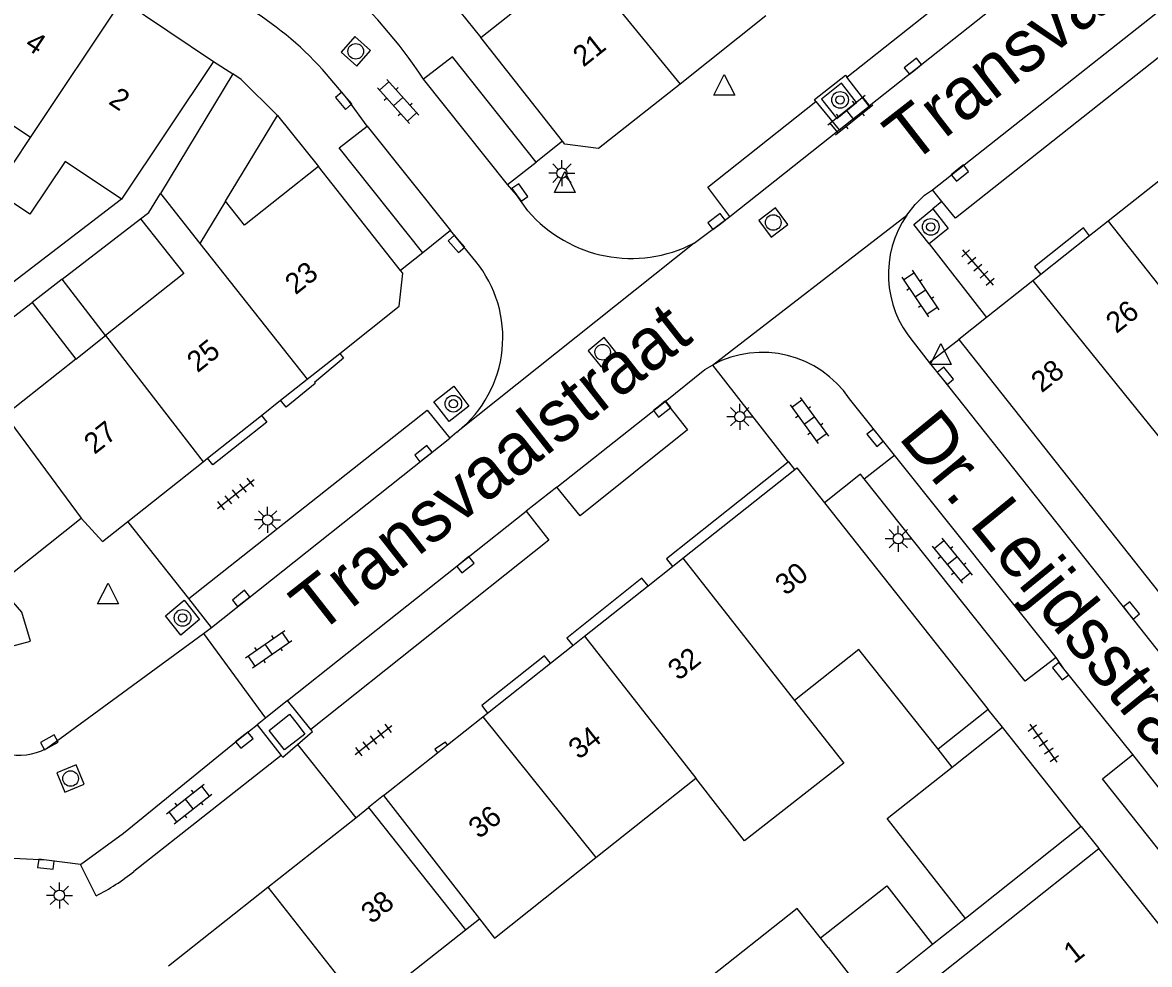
# Model space of a CAD drawing. Extents: x 132994 to 136000, y 393499 to 395512.
# Drawn here: x 133802.5 to 133856.7, y 395235.2 to 395280.5 of the extents above; entities that cross this region are included whole.
import ezdxf

# ---------------------------------------------------------------- set-up
doc = ezdxf.new("R2010")
doc.units = 0
for name, color, linetype in [('gg-afsc-erfafscheiding', 7, 'Continuous'), ('gg-afsc-hekwerk', 7, 'Continuous'), ('gg-afsc-muur', 7, 'Continuous'), ('gg-anno-huisnummerreeks BGT', 7, 'Continuous'), ('gg-anno-openbare ruimte label', 7, 'Continuous'), ('gg-bbg-bijgebouw', 7, 'Continuous'), ('gg-bbg-gedigitaliseerde bebouwing', 7, 'Continuous'), ('gg-bbg-gedigitaliseerde bebouwing onder overbouw', 7, 'Continuous'), ('gg-bbg-gedigitaliseerde bijgebouw', 7, 'Continuous'), ('gg-bbg-gedigitaliseerde overbouw', 7, 'Continuous'), ('gg-bbg-hoofdgebouw', 7, 'Continuous'), ('gg-bbg-luifel en loopbrug', 7, 'Continuous'), ('gg-bbg-pand overbouw', 7, 'Continuous'), ('gg-bbg-tussenscheiding', 7, 'Continuous'), ('gg-knt-verharding', 7, 'Continuous'), ('gg-knt-verharding nz', 7, 'Continuous'), ('gt-grn-weggrens', 7, 'Continuous'), ('gt-symb-boom', 7, 'Continuous'), ('gt-symb-klinker verharding', 7, 'Continuous'), ('gt-symb-kolk', 7, 'Continuous'), ('gt-symb-lichtmast', 7, 'Continuous'), ('gt-symb-rioolschacht', 7, 'Continuous'), ('gt-symb-tegel verharding', 7, 'Continuous'), ('gt-symb-waterafsluiter', 7, 'Continuous')]:
    doc.layers.add(name, color=color, linetype=linetype)

# ---------------------------------------------------------------- blocks, each defined once
blk = doc.blocks.new('gt0-KOLK')
at = {"layer": 'gt-symb-kolk'}
blk.add_lwpolyline([(0, 0), (0.375, 0), (0.375, 0.4), (-0.375, 0.4), (-0.375, 0), (0, 0)], dxfattribs=at)
blk = doc.blocks.new('gt0-TEG1')
at = {"layer": 'gt-symb-tegel verharding'}
for p, q in [((-1.125, 0), (1.125, 0)), ((-0.9, -0.25), (-0.9, 0.25)), ((-0.45, -0.25), (-0.45, 0.25)), ((0, -0.25), (0, 0.25)), ((0.45, -0.25), (0.45, 0.25)), ((0.9, -0.25), (0.9, 0.25))]:
    blk.add_line(p, q, dxfattribs=at)
blk = doc.blocks.new('gt0-BOOM')
at = {"layer": 'gt-symb-boom'}
for radius in [0.4, 0.2]:
    blk.add_circle((0, 0), radius, dxfattribs=at)
blk = doc.blocks.new('gt0-WAFSL')
at = {"layer": 'gt-symb-waterafsluiter'}
for p, q in [((-0.5, -0.333), (0, 0.667)), ((0, 0.667), (0.5, -0.333)), ((0.5, -0.333), (-0.5, -0.333))]:
    blk.add_line(p, q, dxfattribs=at)
blk = doc.blocks.new('gt0-KL1')
at = {"layer": 'gt-symb-klinker verharding'}
for p, q in [((-1.15, 0.3), (1.15, 0.3)), ((-1, -0.3), (-1, 0.3)), ((-0.5, 0.3), (-0.5, 0.45)), ((0, -0.3), (0, 0.3)), ((0.5, 0.3), (0.5, 0.45)), ((1, -0.3), (1, 0.3)), ((-1.15, -0.3), (1.15, -0.3)), ((-0.5, -0.45), (-0.5, -0.3)), ((0.5, -0.45), (0.5, -0.3))]:
    blk.add_line(p, q, dxfattribs=at)
blk = doc.blocks.new('gt0-RS')
at = {"layer": 'gt-symb-rioolschacht'}
blk.add_lwpolyline([(-0.5, -0.5), (0.5, -0.5), (0.5, 0.5), (-0.5, 0.5)], close=True, dxfattribs=at)
blk.add_circle((0, 0), 0.375, dxfattribs=at)
blk = doc.blocks.new('gt0-LMAST')
at = {"layer": 'gt-symb-lichtmast'}
for p, q in [((-0.005, 0.246), (-0.005, 0.621)), ((-0.182, 0.173), (-0.447, 0.438)), ((0.172, 0.173), (0.437, 0.438)), ((-0.255, -0.004), (-0.63, -0.004)), ((-0.182, -0.181), (-0.447, -0.446)), ((-0.005, -0.254), (-0.005, -0.629)), ((0.437, -0.446), (0.172, -0.181)), ((0.245, -0.004), (0.62, -0.004))]:
    blk.add_line(p, q, dxfattribs=at)
blk.add_circle((-0.005, -0.004), 0.25, dxfattribs=at)

msp = doc.modelspace()

# ---------------------------------------------------------------- linework, layer by layer
at = {"layer": 'gg-afsc-erfafscheiding'}
for p, q in [((133807.301, 395271.985), (133801.607, 395267.609)), ((133804.455, 395268.139), (133808.223, 395271.035)), ((133853.44, 395241.827), (133854.28, 395240.77)), ((133847.875, 395237.413), (133846.293, 395236.156))]:
    msp.add_line(p, q, dxfattribs=at)
msp.add_lwpolyline([(133793.892, 395266.135), (133798.161, 395263.301), (133803.002, 395267.022)], dxfattribs=at)
at = {"layer": 'gg-afsc-hekwerk'}
msp.add_line((133811.73, 395278.6), (133812.66, 395278), dxfattribs=at)
at = {"layer": 'gg-afsc-muur'}
for p, q in [((133823.23, 395281.42), (133824.57, 395279.75)), ((133814.8, 395276), (133816.77, 395273.55))]:
    msp.add_line(p, q, dxfattribs=at)
at = {"layer": 'gg-bbg-bijgebouw'}
msp.add_line((133853.44, 395241.827), (133849.647, 395246.599), dxfattribs=at)
msp.add_lwpolyline([(133814.8, 395276), (133813.06, 395277.74), (133812.66, 395278)], dxfattribs=at)
at = {"layer": 'gg-bbg-gedigitaliseerde bebouwing'}
for p, q in [((133824.57, 395279.75), (133829.301, 395283.494)), ((133811.73, 395278.6), (133807.301, 395271.985)), ((133816.77, 395273.55), (133813.215, 395270.728)), ((133813.215, 395270.728), (133812.3, 395271.881)), ((133805.103, 395264.289), (133806.542, 395265.432)), ((133805.103, 395264.289), (133801.706, 395261.593)), ((133848.965, 395247.456), (133846.555, 395245.544)), ((133830.112, 395240.343), (133834.905, 395244.146)), ((133844.593, 395233.08), (133854.28, 395240.77))]:
    msp.add_line(p, q, dxfattribs=at)
for points in [[(133802.926, 395274.939), (133801.26, 395276.053), (133797.946, 395271.095), (133795.836, 395272.505)], [(133807.301, 395271.985), (133804.596, 395273.794), (133802.902, 395271.259), (133801.218, 395272.384), (133802.926, 395274.939)], [(133808.223, 395271.035), (133808.62, 395271.34), (133809.175, 395272.255)], [(133808.223, 395271.035), (133810.302, 395268.416), (133806.542, 395265.432)], [(133846.555, 395245.544), (133842.754, 395250.335), (133839.662, 395247.881)], [(133839.662, 395247.881), (133842.025, 395244.871), (133837.258, 395241.14), (133834.905, 395244.146)], [(133824.51, 395237.383), (133825.23, 395236.469), (133830.112, 395240.343)], [(133829.603, 395224.05), (133821.184, 395234.771), (133823.838, 395236.855)]]:
    msp.add_lwpolyline(points, dxfattribs=at)
at = {"layer": 'gg-bbg-gedigitaliseerde bebouwing onder overbouw'}
for p, q in [((133819.898, 395243.312), (133824.51, 395237.383)), ((133819.175, 395242.738), (133823.838, 395236.855))]:
    msp.add_line(p, q, dxfattribs=at)
at = {"layer": 'gg-bbg-gedigitaliseerde bijgebouw'}
for p, q in [((133812.66, 395278), (133809.175, 395272.255)), ((133812.3, 395271.881), (133814.8, 395276)), ((133847.236, 395244.686), (133849.647, 395246.599)), ((133853.44, 395241.827), (133847.875, 395237.413)), ((133841.271, 395236.012), (133840.905, 395236.48)), ((133841.271, 395236.012), (133843.125, 395233.643)), ((133846.293, 395236.156), (133843.125, 395233.643))]:
    msp.add_line(p, q, dxfattribs=at)
for points in [[(133847.875, 395237.413), (133844.113, 395242.208), (133847.236, 395244.686)], [(133840.905, 395236.48), (133844.089, 395238.972), (133846.293, 395236.156)]]:
    msp.add_lwpolyline(points, dxfattribs=at)
at = {"layer": 'gg-bbg-gedigitaliseerde overbouw'}
msp.add_line((133823.838, 395236.855), (133824.51, 395237.383), dxfattribs=at)
at = {"layer": 'gg-bbg-hoofdgebouw'}
for p, q in [((133807.332, 395281.54), (133811.73, 395278.6)), ((133838.284, 395280.789), (133834.151, 395277.515)), ((133828.507, 395274.773), (133824.57, 395279.75)), ((133858.296, 395273.755), (133854.733, 395270.928)), ((133820.719, 395268.56), (133816.77, 395273.55)), ((133854.733, 395270.928), (133853.841, 395270.221)), ((133853.841, 395270.221), (133851.492, 395268.357)), ((133851.492, 395268.357), (133851.114, 395268.057)), ((133851.114, 395268.057), (133848.887, 395266.29)), ((133848.887, 395266.29), (133847.55, 395265.23)), ((133847.55, 395265.23), (133857.455, 395252.731)), ((133816.228, 395263.33), (133817.791, 395264.571)), ((133814.954, 395262.319), (133816.228, 395263.33)), ((133814.032, 395261.587), (133814.954, 395262.319)), ((133811.444, 395259.532), (133814.032, 395261.587)), ((133807.609, 395256.488), (133811.226, 395259.359)), ((133811.226, 395259.359), (133811.444, 395259.532)), ((133839.672, 395258.987), (133839.768, 395259.063)), ((133839.768, 395259.063), (133841.091, 395257.392)), ((133834.294, 395254.724), (133839.672, 395258.987)), ((133841.091, 395257.392), (133848.965, 395247.456)), ((133801.336, 395253.455), (133805.37, 395256.65)), ((133833.793, 395254.327), (133834.294, 395254.724)), ((133832.615, 395253.393), (133833.793, 395254.327)), ((133829.562, 395250.973), (133832.615, 395253.393)), ((133828.995, 395250.523), (133829.562, 395250.973)), ((133827.922, 395249.673), (133828.995, 395250.523)), ((133824.905, 395247.282), (133827.922, 395249.673)), ((133824.676, 395247.1), (133824.905, 395247.282)), ((133822.979, 395245.755), (133824.676, 395247.1)), ((133822.5, 395245.375), (133822.979, 395245.755)), ((133819.898, 395243.312), (133822.5, 395245.375)), ((133814.344, 395238.91), (133818.56, 395242.251)), ((133818.56, 395242.251), (133819.175, 395242.738)), ((133858.363, 395235.631), (133854.28, 395240.77)), ((133809.568, 395235.124), (133814.344, 395238.91))]:
    msp.add_line(p, q, dxfattribs=at)
for points in [[(133834.151, 395277.515), (133830.23, 395274.41), (133828.62, 395274.63), (133828.507, 395274.773)], [(133817.791, 395264.571), (133820.65, 395266.84), (133820.83, 395268.42), (133820.719, 395268.56)], [(133805.37, 395256.65), (133806.39, 395255.52), (133807.609, 395256.488)]]:
    msp.add_lwpolyline(points, dxfattribs=at)
at = {"layer": 'gg-bbg-luifel en loopbrug'}
for p, q in [((133804.455, 395268.139), (133803.002, 395267.022)), ((133806.542, 395265.432), (133804.455, 395268.139)), ((133803.002, 395267.022), (133805.103, 395264.289)), ((133849.647, 395246.599), (133848.965, 395247.456)), ((133847.236, 395244.686), (133846.555, 395245.544))]:
    msp.add_line(p, q, dxfattribs=at)
msp.add_lwpolyline([(133840.905, 395236.48), (133839.787, 395237.891), (133835.245, 395234.291), (133836.924, 395232.173)], dxfattribs=at)
at = {"layer": 'gg-bbg-pand overbouw'}
msp.add_line((133819.898, 395243.312), (133819.175, 395242.738), dxfattribs=at)
at = {"layer": 'gg-bbg-tussenscheiding'}
for p, q in [((133829.301, 395283.494), (133834.151, 395277.515)), ((133802.926, 395274.939), (133807.332, 395281.54)), ((133809.175, 395272.255), (133811.071, 395269.856)), ((133812.3, 395271.881), (133811.071, 395269.856)), ((133854.733, 395270.928), (133864.583, 395258.431)), ((133811.071, 395269.856), (133816.228, 395263.33)), ((133851.114, 395268.057), (133858.34, 395259.111)), ((133806.542, 395265.432), (133811.226, 395259.359)), ((133801.706, 395261.593), (133805.37, 395256.65)), ((133834.294, 395254.724), (133839.662, 395247.881)), ((133829.562, 395250.973), (133834.905, 395244.146)), ((133824.676, 395247.1), (133830.112, 395240.343)), ((133814.344, 395238.91), (133819.205, 395232.721))]:
    msp.add_line(p, q, dxfattribs=at)
at = {"layer": 'gg-knt-verharding'}
for p, q in [((133843.239, 395276.447), (133842.173, 395277.853)), ((133840.685, 395276.679), (133841.8, 395275.309)), ((133841.8, 395275.309), (133843.239, 395276.447)), ((133825.857, 395272.687), (133827.231, 395273.764)), ((133846.742, 395271.866), (133846.289, 395272.425)), ((133846.742, 395271.866), (133846.303, 395271.511)), ((133834.833, 395269.873), (133836.543, 395271.153)), ((133823.118, 395270.469), (133821.785, 395269.403)), ((133824.331, 395268.994), (133823.118, 395270.469)), ((133846.126, 395269.83), (133848.887, 395266.29)), ((133845.358, 395265.122), (133846.129, 395264.135)), ((133844.455, 395259.683), (133842.292, 395262.391)), ((133823.421, 395260.782), (133823.09, 395260.491)), ((133823.421, 395260.782), (133823.483, 395260.832)), ((133843.003, 395258.547), (133844.455, 395259.683)), ((133828.224, 395258.138), (133826.76, 395256.984)), ((133810.544, 395252.791), (133807.609, 395256.488)), ((133811.631, 395251.392), (133810.544, 395252.791)), ((133803.696, 395245.571), (133811.241, 395251.106)), ((133811.241, 395251.106), (133811.631, 395251.392)), ((133811.241, 395251.106), (133814.23, 395247.032)), ((133815.289, 395247.881), (133814.23, 395247.032)), ((133816.401, 395246.488), (133815.289, 395247.881)), ((133814.23, 395247.032), (133813.826, 395246.709)), ((133813.826, 395246.709), (133814.974, 395245.245)), ((133815.767, 395245.776), (133818.56, 395242.251)), ((133814.974, 395245.245), (133807.904, 395239.672)), ((133806.084, 395238.491), (133805.336, 395240.009))]:
    msp.add_line(p, q, dxfattribs=at)
for points in [[(133842.173, 395277.853), (133855.211, 395288.18), (133856.324, 395286.81)], [(133859.335, 395282.754), (133860.434, 395281.39), (133847.39, 395271.066), (133846.742, 395271.866)], [(133827.231, 395273.764), (133823.216, 395278.825), (133821.813, 395277.75)], [(133819.111, 395275.489), (133818.133, 395276.844), (133817.163, 395277.988)], [(133840.685, 395276.679), (133840.611, 395276.773), (133842.099, 395277.947), (133842.173, 395277.853)], [(133840.956, 395276.784), (133841.682, 395275.854), (133842.632, 395276.635), (133841.906, 395277.565), (133840.956, 395276.784)], [(133836.543, 395271.153), (133835.493, 395272.552), (133840.685, 395276.679)], [(133821.785, 395269.403), (133817.76, 395274.447), (133819.111, 395275.489)], [(133826.839, 395271.421), (133826.289, 395272.187), (133825.857, 395272.687)], [(133845.056, 395271.221), (133845.453, 395271.72), (133845.911, 395272.168), (133846.289, 395272.425)], [(133846.126, 395269.83), (133845.383, 395270.77), (133846.303, 395271.511)], [(133846.303, 395271.511), (133847.046, 395270.571), (133846.126, 395269.83)], [(133853.841, 395270.221), (133853.543, 395270.598), (133851.191, 395268.738), (133851.492, 395268.357)], [(133817.791, 395264.571), (133817.98, 395264.333), (133816.575, 395263.175), (133816.621, 395263.128), (133815.218, 395261.986), (133814.954, 395262.319)], [(133833.44, 395262.264), (133835.339, 395263.79), (133835.708, 395264.011)], [(133846.129, 395264.135), (133846.754, 395263.368), (133855.695, 395252.09), (133871.176, 395232.498), (133874.793, 395227.966)], [(133822.673, 395261.792), (133822.323, 395262.239), (133823.277, 395262.997), (133824.006, 395262.036), (133823.058, 395261.3), (133822.673, 395261.792)], [(133810.544, 395252.791), (133821.996, 395261.847), (133823.09, 395260.491)], [(133833.44, 395262.264), (133834.518, 395260.888), (133829.353, 395256.759), (133828.224, 395258.138)], [(133814.032, 395261.587), (133814.295, 395261.256), (133811.7, 395259.209), (133811.444, 395259.532)], [(133839.357, 395259.343), (133833.5, 395254.696), (133833.793, 395254.327)], [(133839.672, 395258.987), (133839.377, 395259.359), (133839.357, 395259.343)], [(133852.234, 395249.959), (133850.749, 395248.811), (133843.003, 395258.547)], [(133826.76, 395256.984), (133827.839, 395255.592), (133816.401, 395246.488)], [(133832.615, 395253.393), (133832.317, 395253.77), (133828.707, 395250.887), (133828.995, 395250.523)], [(133777.624, 395251.099), (133797.57, 395249.75), (133800.58, 395250.11), (133802.93, 395250.74), (133802.52, 395252.13), (133801.336, 395253.455)], [(133809.416, 395251.954), (133810.32, 395252.705), (133811.06, 395251.776), (133810.156, 395251.025), (133809.416, 395251.954)], [(133827.922, 395249.673), (133827.632, 395250.039), (133824.618, 395247.645), (133824.905, 395247.282)], [(133855.91, 395245.288), (133852.599, 395249.415), (133852.234, 395249.959)], [(133815.755, 395246.759), (133816.122, 395246.275), (133815.144, 395245.507), (133814.399, 395246.443), (133815.382, 395247.227), (133815.755, 395246.759)], [(133815.767, 395245.776), (133816.48, 395246.397), (133816.401, 395246.488)], [(133814.974, 395245.245), (133815.053, 395245.154), (133815.767, 395245.776)], [(133822.979, 395245.755), (133822.883, 395245.875), (133822.367, 395245.543), (133822.5, 395245.375)], [(133871.093, 395226.11), (133869.664, 395224.976), (133854.467, 395244.116), (133855.91, 395245.288)], [(133805.336, 395240.009), (133803.696, 395240.216), (133800.48, 395240.378)]]:
    msp.add_lwpolyline(points, dxfattribs=at)
for centre, radius, start, end in [((133803.166, 395265.677), 22.214, 32.9203, 49.4482), ((133805.009, 395267.411), 16.112, 41.032, 58.1844), ((133831.812, 395275.685), 6.55, 220.6113, 297.4698), ((133849.196, 395268.369), 5.028, 145.4408, 220.2287), ((133819.843, 395265.335), 5.791, 308.9513, 39.1857), ((133838.108, 395259.577), 5.042, 33.9245, 118.4293), ((133802.321, 395248.387), 3.134, 259.1968, 296.0155), ((133800.978, 395248.352), 11.104, 297.3733, 308.5859)]:
    msp.add_arc(centre, radius, start, end, dxfattribs=at)
at = {"layer": 'gg-knt-verharding nz'}
for p, q in [((133856.324, 395286.81), (133843.239, 395276.447)), ((133846.289, 395272.425), (133859.335, 395282.754)), ((133825.857, 395272.687), (133821.813, 395277.75)), ((133819.111, 395275.489), (133823.118, 395270.469)), ((133836.543, 395271.153), (133841.8, 395275.309)), ((133846.129, 395264.135), (133847.55, 395265.23)), ((133835.708, 395264.011), (133839.357, 395259.343)), ((133828.224, 395258.138), (133833.44, 395262.264)), ((133811.631, 395251.392), (133823.09, 395260.491)), ((133852.234, 395249.959), (133844.455, 395259.683)), ((133815.289, 395247.881), (133826.76, 395256.984))]:
    msp.add_line(p, q, dxfattribs=at)
for points in [[(133843.003, 395258.547), (133842.828, 395258.764), (133841.091, 395257.392)], [(133805.336, 395240.009), (133807.393, 395241.515), (133813.084, 395246.134), (133813.826, 395246.709)], [(133871.093, 395226.11), (133860.906, 395238.922), (133855.91, 395245.288)]]:
    msp.add_lwpolyline(points, dxfattribs=at)
at = {"layer": 'gt-grn-weggrens'}
for p, q in [((133828.507, 395274.773), (133827.231, 395273.764)), ((133835.708, 395264.011), (133845.056, 395271.221)), ((133834.833, 395269.873), (133823.483, 395260.832)), ((133821.785, 395269.403), (133820.719, 395268.56))]:
    msp.add_line(p, q, dxfattribs=at)

# ---------------------------------------------------------------- block references
at = {"layer": 'gt-symb-boom'}
for p in [(133841.845, 395276.755), (133846.206, 395270.652), (133823.255, 395262.15), (133810.239, 395251.856)]:
    msp.add_blockref('gt0-BOOM', p, dxfattribs=at)
at = {"layer": 'gt-symb-klinker verharding'}
for p, rotation in [((133820.6, 395276.671), -48.08093588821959), ((133842.34, 395276.034), 38.6687537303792), ((133845.702, 395267.453), -55.880937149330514), ((133840.36, 395261.348), -53.783115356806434), ((133847.228, 395254.608), -50.597758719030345), ((133814.378, 395250.354), 34.898123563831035), ((133810.561, 395242.911), 38.22155685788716)]:
    msp.add_blockref('gt0-KL1', p, dxfattribs=dict(at, rotation=rotation))
at = {"layer": 'gt-symb-kolk'}
for p, rotation in [((133845.473, 395278.221), 38.382457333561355), ((133818.133, 395276.844), 130.29689620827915), ((133847.48, 395273.392), -140.92838542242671), ((133826.289, 395272.187), -54.322397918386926), ((133836.025, 395270.751), 37.397320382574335), ((133823.556, 395269.961), 130.78156719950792), ((133846.754, 395263.368), -50.803311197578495), ((133833.163, 395262.051), -141.61754266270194), ((133843.684, 395260.64), 128.82982490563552), ((133821.942, 395259.592), 38.46294706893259), ((133823.711, 395254.567), -141.53705293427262), ((133813.177, 395252.636), 38.82982490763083), ((133855.695, 395252.09), -51.61754266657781), ((133852.599, 395249.415), 128.74927692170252), ((133803.932, 395245.705), 29.538782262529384), ((133813.084, 395246.134), -141.66247710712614), ((133803.696, 395240.216), 172.81812146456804)]:
    msp.add_blockref('gt0-KOLK', p, dxfattribs=dict(at, rotation=rotation))
at = {"layer": 'gt-symb-lichtmast'}
for p in [(133828.477, 395273.236), (133837.03, 395261.528), (133814.331, 395256.568), (133844.644, 395255.666), (133804.324, 395238.524)]:
    msp.add_blockref('gt0-LMAST', p, dxfattribs=at)
at = {"layer": 'gt-symb-rioolschacht'}
for p, rotation in [((133818.563, 395279.088), -41.14819511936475), ((133838.633, 395270.861), 36.66359246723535), ((133830.432, 395264.625), 38.954960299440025), ((133804.854, 395244.135), -157.84741350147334)]:
    msp.add_blockref('gt0-RS', p, dxfattribs=dict(at, rotation=rotation))
at = {"layer": 'gt-symb-tegel verharding'}
for p, rotation in [((133848.469, 395268.697), -49.29925519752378), ((133812.799, 395257.809), 38.46294706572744), ((133819.421, 395245.986), 38.46294706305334), ((133851.615, 395245.832), -54.32239791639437)]:
    msp.add_blockref('gt0-TEG1', p, dxfattribs=dict(at, rotation=rotation))
at = {"layer": 'gt-symb-waterafsluiter'}
for p in [(133836.279, 395277.311), (133828.614, 395272.639), (133846.684, 395264.376), (133806.658, 395252.86)]:
    msp.add_blockref('gt0-WAFSL', p, dxfattribs=at)

# ---------------------------------------------------------------- texts
at = {"layer": 'gg-anno-huisnummerreeks BGT'}
for s, rotation, p in [('4', 326.2, (133802.601, 395279.289)), ('21', 38.4, (133829.507, 395278.302)), ('2', 326.2, (133806.631, 395276.595)), ('23', 38.5, (133815.67, 395267.354)), ('26', 38.4, (133855.125, 395265.495)), ('25', 38.5, (133810.957, 395263.613)), ('28', 38.5, (133851.535, 395262.645)), ('27', 38.5, (133806.007, 395259.683)), ('30', 38.4, (133839.231, 395252.896)), ('32', 38.4, (133834.075, 395248.808)), ('34', 38.4, (133829.291, 395245.016)), ('36', 38.4, (133824.488, 395241.208)), ('38', 38.4, (133819.322, 395237.113)), ('1', 38.5, (133853.094, 395235.208))]:
    msp.add_text(s, height=1, rotation=rotation, dxfattribs=at).set_placement(p)
at = {"layer": 'gg-anno-openbare ruimte label'}
for s, rotation, p in [('Transvaalstraat', 37.9, (133845.243, 395273.606)), ('Transvaalstraat', 38.1, (133816.722, 395251.002)), ('Dr. Leijdsstraat', 309.2, (133844.606, 395260.524))]:
    msp.add_text(s, height=2.5, rotation=rotation, dxfattribs=at).set_placement(p)

doc.saveas('drawing.dxf')
